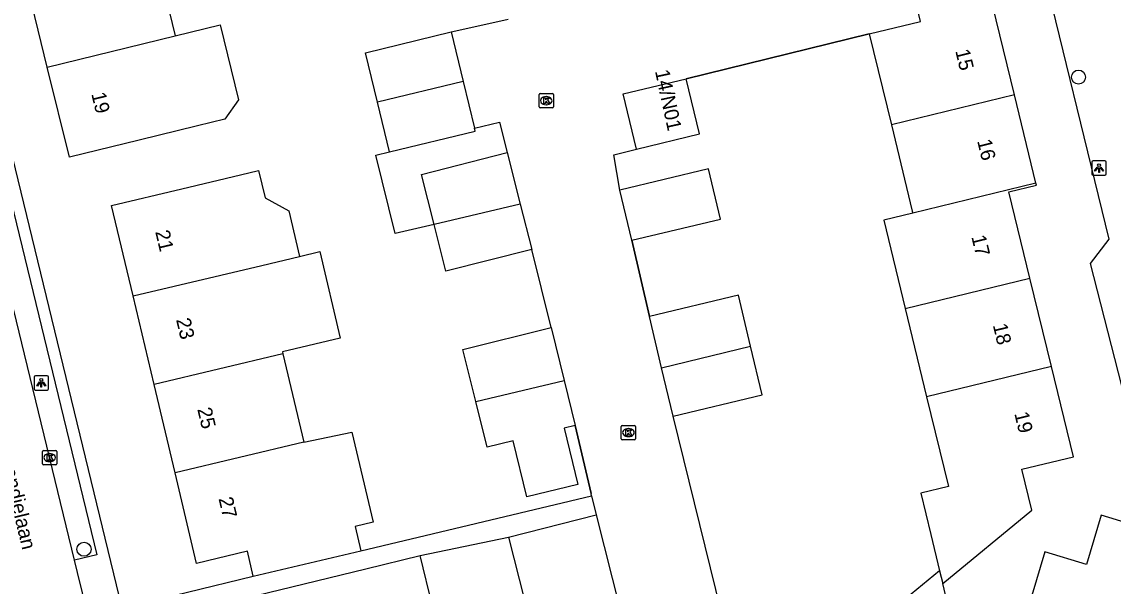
# Model space of a CAD drawing. Extents: x 158461 to 159795, y 387220 to 388672.
# Drawn here: x 159423.2 to 159498.9, y 388044.3 to 388083.5 of the extents above; entities that cross this region are included whole.
import ezdxf

# ---------------------------------------------------------------- set-up
doc = ezdxf.new("R2010")
doc.units = 0
for name, color, linetype in [('IMGEO_Boom', 7, 'Continuous'), ('IMGEO_Kolk', 7, 'Continuous'), ('IMGEO_Lichtpunt', 7, 'Continuous'), ('IMGEO_Muur', 7, 'Continuous'), ('IMGEO_Openbare_ruimte_label', 7, 'Continuous'), ('IMGEO_Pand', 7, 'Continuous'), ('IMGEO_Pand_nummerreeks', 7, 'Continuous'), ('IMGEO_Rijbaan_lokaal_open', 7, 'Continuous'), ('IMGEO_Voetpad_open', 7, 'Continuous')]:
    doc.layers.add(name, color=color, linetype=linetype)

msp = doc.modelspace()

# ---------------------------------------------------------------- linework, layer by layer
at = {"layer": 'IMGEO_Boom'}
for centre in [(159496.533, 388079.68), (159427.475, 388046.896)]:
    msp.add_circle(centre, 0.489, dxfattribs=at)
at = {"layer": 'IMGEO_Kolk'}
for p, q in [((159459.075, 388077.617), (159459.075, 388078.469)), ((159459.15, 388078.543), (159460.002, 388078.543)), ((159459.563, 388078.323), (159459.588, 388078.323)), ((159460.076, 388078.469), (159460.076, 388077.617)), ((159460.002, 388077.543), (159459.15, 388077.543)), ((159459.586, 388077.763), (159459.561, 388077.763)), ((159464.778, 388054.574), (159464.778, 388055.426)), ((159464.853, 388055.5), (159465.705, 388055.5)), ((159465.779, 388055.426), (159465.779, 388054.574)), ((159465.289, 388054.72), (159465.264, 388054.72)), ((159465.266, 388055.28), (159465.291, 388055.28)), ((159465.705, 388054.5), (159464.853, 388054.5)), ((159424.589, 388052.835), (159424.589, 388053.687)), ((159424.664, 388053.761), (159425.516, 388053.761)), ((159425.077, 388053.541), (159425.102, 388053.541)), ((159425.59, 388053.687), (159425.59, 388052.835)), ((159425.516, 388052.761), (159424.664, 388052.761)), ((159425.1, 388052.981), (159425.075, 388052.981))]:
    msp.add_line(p, q, dxfattribs=at)
for points in [[(159459.075, 388077.617), (159459.075, 388078.469)], [(159459.15, 388078.543), (159460.002, 388078.543)], [(159459.396, 388078.243), (159459.519, 388078.243), (159459.519, 388078.092), (159459.649, 388078.243), (159459.813, 388078.243), (159459.667, 388078.092), (159459.82, 388077.843), (159459.668, 388077.843), (159459.583, 388078.007), (159459.519, 388077.94), (159459.519, 388077.843), (159459.396, 388077.843), (159459.396, 388078.243)], [(159460.076, 388078.469), (159460.076, 388077.617)], [(159460.002, 388077.543), (159459.15, 388077.543)], [(159464.778, 388054.574), (159464.778, 388055.426)], [(159464.853, 388055.5), (159465.705, 388055.5)], [(159465.779, 388055.426), (159465.779, 388054.574)], [(159465.099, 388055.2), (159465.222, 388055.2), (159465.222, 388055.049), (159465.352, 388055.2), (159465.516, 388055.2), (159465.37, 388055.049), (159465.523, 388054.8), (159465.371, 388054.8), (159465.286, 388054.964), (159465.222, 388054.897), (159465.222, 388054.8), (159465.099, 388054.8), (159465.099, 388055.2)], [(159465.705, 388054.5), (159464.853, 388054.5)], [(159424.589, 388052.835), (159424.589, 388053.687)], [(159424.664, 388053.761), (159425.516, 388053.761)], [(159424.91, 388053.461), (159425.033, 388053.461), (159425.033, 388053.31), (159425.163, 388053.461), (159425.327, 388053.461), (159425.181, 388053.31), (159425.334, 388053.061), (159425.182, 388053.061), (159425.097, 388053.225), (159425.033, 388053.158), (159425.033, 388053.061), (159424.91, 388053.061), (159424.91, 388053.461)], [(159425.59, 388053.687), (159425.59, 388052.835)], [(159425.516, 388052.761), (159424.664, 388052.761)]]:
    msp.add_lwpolyline(points, dxfattribs=at)
for centre, start, end in [((159459.152, 388078.467), 91.55205, 178.44795), ((159459.152, 388078.467), 91.55205, 178.44795), ((159460, 388078.467), 1.55205, 88.44795), ((159460, 388078.467), 1.55205, 88.44795), ((159459.152, 388077.619), 181.55205, 268.44795), ((159459.152, 388077.619), 181.55205, 268.44795), ((159460, 388077.619), 271.55205, 358.44795), ((159460, 388077.619), 271.55205, 358.44795), ((159464.855, 388055.424), 91.55205, 178.44795), ((159464.855, 388055.424), 91.55205, 178.44795), ((159465.703, 388055.424), 1.55205, 88.44795), ((159465.703, 388055.424), 1.55205, 88.44795), ((159464.855, 388054.576), 181.55205, 268.44795), ((159464.855, 388054.576), 181.55205, 268.44795), ((159465.703, 388054.576), 271.55205, 358.44795), ((159465.703, 388054.576), 271.55205, 358.44795), ((159424.666, 388053.685), 91.55205, 178.44795), ((159424.666, 388053.685), 91.55205, 178.44795), ((159425.514, 388053.685), 1.55205, 88.44795), ((159425.514, 388053.685), 1.55205, 88.44795), ((159424.666, 388052.837), 181.55205, 268.44795), ((159424.666, 388052.837), 181.55205, 268.44795), ((159425.514, 388052.837), 271.55205, 358.44795), ((159425.514, 388052.837), 271.55205, 358.44795)]:
    msp.add_arc(centre, 0.0765, start, end, dxfattribs=at)
for centre, major_axis, ratio, start_param, end_param in [((159459.562, 388078.043), (-0.387, 0.002), 0.722429, 4.712389, 7.853982), ((159459.587, 388078.043), (-0.39, 0.002), 0.717154, 1.570796, 4.712389), ((159465.265, 388055), (-0.387, 0.002), 0.722429, 4.712389, 7.853982), ((159465.29, 388055), (-0.39, 0.002), 0.717154, 1.570796, 4.712389), ((159425.076, 388053.261), (-0.387, 0.002), 0.722429, 4.712389, 7.853982), ((159425.101, 388053.261), (-0.39, 0.002), 0.717154, 1.570796, 4.712389)]:
    msp.add_ellipse(centre, major_axis=major_axis, ratio=ratio, start_param=start_param, end_param=end_param, dxfattribs=at)
at = {"layer": 'IMGEO_Lichtpunt'}
for p, q in [((159497.464, 388073.769), (159497.464, 388072.962)), ((159497.464, 388073.769), (159497.464, 388072.962)), ((159498.366, 388073.864), (159497.558, 388073.864)), ((159498.366, 388073.864), (159497.558, 388073.864)), ((159498.46, 388072.962), (159498.46, 388073.769)), ((159498.46, 388072.962), (159498.46, 388073.769)), ((159497.558, 388072.868), (159498.366, 388072.868)), ((159497.558, 388072.868), (159498.366, 388072.868)), ((159424.01, 388058.853), (159424.01, 388058.046)), ((159424.01, 388058.853), (159424.01, 388058.046)), ((159424.912, 388058.948), (159424.104, 388058.948)), ((159424.912, 388058.948), (159424.104, 388058.948)), ((159425.006, 388058.046), (159425.006, 388058.853)), ((159425.006, 388058.046), (159425.006, 388058.853)), ((159424.104, 388057.952), (159424.912, 388057.952)), ((159424.104, 388057.952), (159424.912, 388057.952))]:
    msp.add_line(p, q, dxfattribs=at)
for points in [[(159497.838, 388073.433), (159497.877, 388073.405), (159497.689, 388073.143), (159497.651, 388073.17), (159497.838, 388073.433)], [(159497.94, 388073.385), (159497.987, 388073.385), (159497.987, 388073.063), (159497.94, 388073.063), (159497.94, 388073.385)], [(159498.05, 388073.405), (159498.088, 388073.432), (159498.275, 388073.17), (159498.236, 388073.142), (159498.05, 388073.405)], [(159424.384, 388058.517), (159424.423, 388058.489), (159424.235, 388058.227), (159424.197, 388058.254), (159424.384, 388058.517)], [(159424.486, 388058.469), (159424.533, 388058.469), (159424.533, 388058.147), (159424.486, 388058.147), (159424.486, 388058.469)], [(159424.596, 388058.489), (159424.634, 388058.516), (159424.821, 388058.254), (159424.782, 388058.226), (159424.596, 388058.489)]]:
    msp.add_lwpolyline(points, dxfattribs=at)
for centre in [(159497.963, 388073.567), (159424.509, 388058.651)]:
    msp.add_circle(centre, 0.0994, dxfattribs=at)
for centre, start, end in [((159497.558, 388073.769), 90, 180), ((159497.558, 388073.769), 90, 180), ((159498.366, 388073.769), 0, 90), ((159498.366, 388073.769), 0, 90), ((159497.558, 388072.962), 180, 270), ((159497.558, 388072.962), 180, 270), ((159498.366, 388072.962), 270, 0), ((159498.366, 388072.962), 270, 360), ((159424.104, 388058.853), 90, 180), ((159424.104, 388058.853), 90, 180), ((159424.912, 388058.853), 0, 90), ((159424.912, 388058.853), 0, 90), ((159424.104, 388058.046), 180, 270), ((159424.104, 388058.046), 180, 270), ((159424.912, 388058.046), 270, 0), ((159424.912, 388058.046), 270, 360)]:
    msp.add_arc(centre, 0.0946, start, end, dxfattribs=at)
at = {"layer": 'IMGEO_Muur'}
for points in [[(159452.969, 388082.817), (159454.345, 388083.125)], [(159482.001, 388082.681), (159469.291, 388079.569)], [(159464.257, 388074.278), (159465.832, 388074.682)], [(159465.513, 388068.349), (159466.735, 388063.06)], [(159461.585, 388055.488), (159462.688, 388050.765)]]:
    msp.add_lwpolyline(points, dxfattribs=at)
at = {"layer": 'IMGEO_Pand'}
for points in [[(159432.32, 388088.656), (159433.816, 388082.544)], [(159482.001, 388082.681), (159485.565, 388083.547), (159484.864, 388086.432), (159491.864, 388088.133)], [(159492.09, 388078.44), (159490.572, 388084.69), (159492.582, 388085.178), (159491.864, 388088.133)], [(159424.926, 388080.366), (159423.43, 388086.478)], [(159433.816, 388082.544), (159436.922, 388083.305), (159438.196, 388078.104), (159437.259, 388076.754), (159435.348, 388076.286), (159431.315, 388075.299), (159426.458, 388074.11), (159424.926, 388080.366)], [(159447.862, 388077.93), (159447.026, 388081.374), (159452.969, 388082.817)], [(159452.969, 388082.817), (159453.804, 388079.375)], [(159482.001, 388082.681), (159483.537, 388076.36)], [(159424.926, 388080.366), (159433.816, 388082.544)], [(159465.832, 388074.682), (159464.913, 388078.521), (159469.291, 388079.569)], [(159465.832, 388074.682), (159470.21, 388075.73), (159469.291, 388079.569)], [(159453.804, 388079.375), (159447.862, 388077.93)], [(159453.804, 388079.375), (159454.589, 388076.141)], [(159492.09, 388078.44), (159483.537, 388076.36)], [(159493.578, 388072.315), (159492.09, 388078.44)], [(159448.698, 388074.484), (159447.862, 388077.93)], [(159454.589, 388076.141), (159456.323, 388076.562), (159456.861, 388074.434)], [(159448.698, 388074.484), (159454.641, 388075.926), (159454.589, 388076.141)], [(159483.537, 388076.36), (159484.993, 388070.365), (159485.025, 388070.235)], [(159451.787, 388069.446), (159449.088, 388068.811), (159447.747, 388074.259), (159448.698, 388074.484)], [(159451.787, 388069.446), (159450.907, 388072.928), (159456.861, 388074.434)], [(159456.861, 388074.434), (159457.764, 388070.864)], [(159430.883, 388064.488), (159429.392, 388070.774), (159434.258, 388071.928), (159438.334, 388072.895), (159439.593, 388073.194), (159440.045, 388071.287), (159441.688, 388070.388), (159442.437, 388067.229)], [(159465.513, 388068.349), (159471.662, 388069.821), (159470.829, 388073.3), (159464.68, 388071.828)], [(159493.578, 388072.315), (159485.025, 388070.235)], [(159493.16, 388065.721), (159491.702, 388071.724), (159493.609, 388072.188), (159493.578, 388072.315)], [(159465.513, 388068.349), (159464.68, 388071.828)], [(159457.764, 388070.864), (159451.787, 388069.446)], [(159457.764, 388070.864), (159458.561, 388067.712)], [(159485.025, 388070.235), (159483.009, 388069.745), (159484.498, 388063.615)], [(159458.561, 388067.712), (159452.607, 388066.206), (159451.787, 388069.446)], [(159442.437, 388067.229), (159443.841, 388067.562), (159445.264, 388061.561), (159441.248, 388060.609), (159441.281, 388060.469)], [(159430.883, 388064.488), (159439.825, 388066.609), (159442.437, 388067.229)], [(159484.498, 388063.615), (159493.16, 388065.721)], [(159494.649, 388059.592), (159493.16, 388065.721)], [(159432.339, 388058.348), (159430.883, 388064.488)], [(159473.765, 388061.006), (159472.919, 388064.54), (159466.735, 388063.06)], [(159467.586, 388059.503), (159466.735, 388063.06)], [(159484.498, 388063.615), (159485.987, 388057.486)], [(159454.676, 388057.159), (159453.785, 388060.776), (159459.911, 388062.285)], [(159459.911, 388062.285), (159460.815, 388058.615)], [(159467.586, 388059.503), (159473.765, 388061.006)], [(159468.39, 388056.147), (159474.574, 388057.627), (159473.765, 388061.006)], [(159441.281, 388060.469), (159432.339, 388058.348)], [(159441.281, 388060.469), (159442.738, 388054.328)], [(159468.39, 388056.147), (159467.586, 388059.503)], [(159494.649, 388059.592), (159485.987, 388057.486)], [(159487.105, 388044.511), (159493.294, 388049.616), (159492.605, 388052.45), (159496.174, 388053.317), (159494.649, 388059.592)], [(159433.795, 388052.207), (159432.339, 388058.348)], [(159454.676, 388057.159), (159460.815, 388058.615)], [(159460.815, 388058.615), (159461.585, 388055.488)], [(159461.585, 388055.488), (159460.814, 388055.298), (159461.773, 388051.405), (159458.232, 388050.533), (159457.273, 388054.426), (159455.459, 388053.979), (159454.676, 388057.159)], [(159485.987, 388057.486), (159487.499, 388051.261), (159485.579, 388050.794), (159486.279, 388047.912), (159486.888, 388045.405)], [(159442.738, 388054.328), (159446.078, 388055.021), (159447.561, 388048.774), (159446.296, 388048.473), (159446.693, 388046.799)], [(159442.738, 388054.328), (159433.795, 388052.207)], [(159439.23, 388045.027), (159438.819, 388046.758), (159435.286, 388045.92), (159433.795, 388052.207)], [(159456.962, 388047.742), (159463.035, 388049.28)], [(159463.035, 388049.28), (159464.144, 388044.901), (159465.01, 388041.481)], [(159504.285, 388047.415), (159500, 388048.697), (159498.105, 388049.263), (159497.082, 388045.845), (159494.194, 388046.708), (159492.129, 388039.804), (159494.879, 388038.981), (159495.466, 388040.945), (159500, 388039.59), (159501.783, 388039.057)], [(159456.962, 388047.742), (159458.071, 388043.363), (159458.922, 388040.001)], [(159435.188, 388042.449), (159435.139, 388042.653), (159447.044, 388045.541), (159450.822, 388046.457)], [(159439.23, 388045.027), (159446.693, 388046.799)], [(159447.699, 388037.273), (159448.978, 388037.584), (159448.75, 388038.52), (159452.525, 388039.436), (159450.822, 388046.457)], [(159486.888, 388045.405), (159481.381, 388040.863), (159482.361, 388039.675), (159487.292, 388043.742), (159487.105, 388044.511)], [(159486.888, 388045.405), (159487.105, 388044.511)]]:
    msp.add_lwpolyline(points, dxfattribs=at)
at = {"layer": 'IMGEO_Rijbaan_lokaal_open'}
for points in [[(159426.825, 388046.131), (159414.874, 388095.271)], [(159491.864, 388088.133), (159493.706, 388088.644), (159498.644, 388068.426), (159497.343, 388066.739), (159500, 388056.349), (159501.249, 388051.464), (159519.722, 388045.89), (159522.356, 388043.295), (159528.327, 388043.112), (159529.943, 388044.576), (159540.225, 388044.194), (159541.73, 388045.738), (159553.125, 388045.206), (159554.638, 388043.76), (159555.876, 388037.747), (159555.675, 388032.811)], [(159452.969, 388082.817), (159454.345, 388083.125), (159456.92, 388083.7)], [(159469.291, 388079.569), (159482.001, 388082.681)], [(159464.68, 388071.828), (159464.257, 388074.278), (159465.832, 388074.682)], [(159466.735, 388063.06), (159465.513, 388068.349)], [(159459.911, 388062.285), (159458.561, 388067.712)], [(159474.45, 388032.663), (159474.128, 388032.756), (159473.192, 388036.572), (159468.39, 388056.147)], [(159462.725, 388050.606), (159462.688, 388050.765), (159461.585, 388055.488)], [(159462.725, 388050.606), (159463.035, 388049.28)], [(159428.39, 388039.729), (159427.028, 388045.295), (159426.825, 388046.131)]]:
    msp.add_lwpolyline(points, dxfattribs=at)
at = {"layer": 'IMGEO_Voetpad_open'}
for points in [[(159416.416, 388095.647), (159428.368, 388046.504), (159426.825, 388046.131)], [(159417.201, 388095.838), (159430.095, 388042.806)], [(159446.693, 388046.799), (159462.725, 388050.606)], [(159450.822, 388046.457), (159456.962, 388047.742)], [(159430.095, 388042.806), (159439.23, 388045.027)]]:
    msp.add_lwpolyline(points, dxfattribs=at)

# ---------------------------------------------------------------- texts
at = {"layer": 'IMGEO_Openbare_ruimte_label'}
msp.add_text('Normandielaan', height=1, rotation=283.48013, dxfattribs=at).set_placement((159421.087, 388055.622))
at = {"layer": 'IMGEO_Pand_nummerreeks'}
for s, rotation, p in [('15', 283.65388, (159487.97, 388081.505)), ('14/N01', 282.15494, (159467.119, 388080.096)), ('19', 283.75686, (159427.974, 388078.516)), ('16', 283.65337, (159489.489, 388075.254)), ('21', 283.34096, (159432.415, 388068.942)), ('17', 283.65337, (159489.086, 388068.597)), ('23', 283.33825, (159433.863, 388062.839)), ('18', 283.6555, (159490.577, 388062.458)), ('25', 283.34096, (159435.336, 388056.625)), ('19', 283.65337, (159492.068, 388056.325)), ('27', 283.34096, (159436.81, 388050.412))]:
    msp.add_text(s, height=1, rotation=rotation, dxfattribs=at).set_placement(p)

doc.saveas('drawing.dxf')
